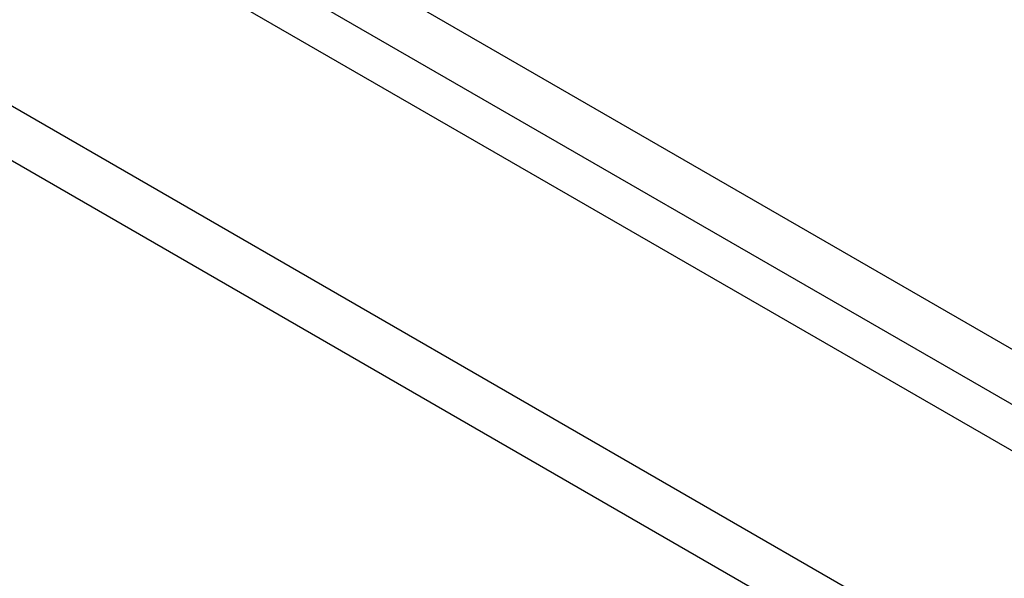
# Model space of a CAD drawing. Header units: inches. Extents: x 19 to 446, y 48 to 210.
# Tile 271 of 280: x 432.79 to 435.68, y 171.33 to 172.97. Entities that reach past the tile are written whole.
import ezdxf

# ---------------------------------------------------------------- set-up
doc = ezdxf.new("R2010")
doc.units = ezdxf.units.IN
doc.header["$MEASUREMENT"] = 0
doc.layers.add('Visible Edges(ANSI)', color=7, linetype='Continuous', lineweight=25)
doc.layers.add('Visible Tangent Edges(ANSI)', color=7, linetype='Continuous', lineweight=25)

msp = doc.modelspace()

# ---------------------------------------------------------------- linework, layer by layer
at = {"layer": 'Visible Edges(ANSI)'}
msp.add_line((408.945, 187.1499), (438.3642, 170.1648), dxfattribs=at)
at = {"layer": 'Visible Tangent Edges(ANSI)'}
for p, q in [((438.635, 170.3063), (409.0765, 187.3719)), ((409.0065, 187.2507), (438.565, 170.1851)), ((408.3546, 186.809), (437.7737, 169.8239)), ((437.7037, 169.7026), (408.2846, 186.6878))]:
    msp.add_line(p, q, dxfattribs=at)

doc.saveas('drawing.dxf')
